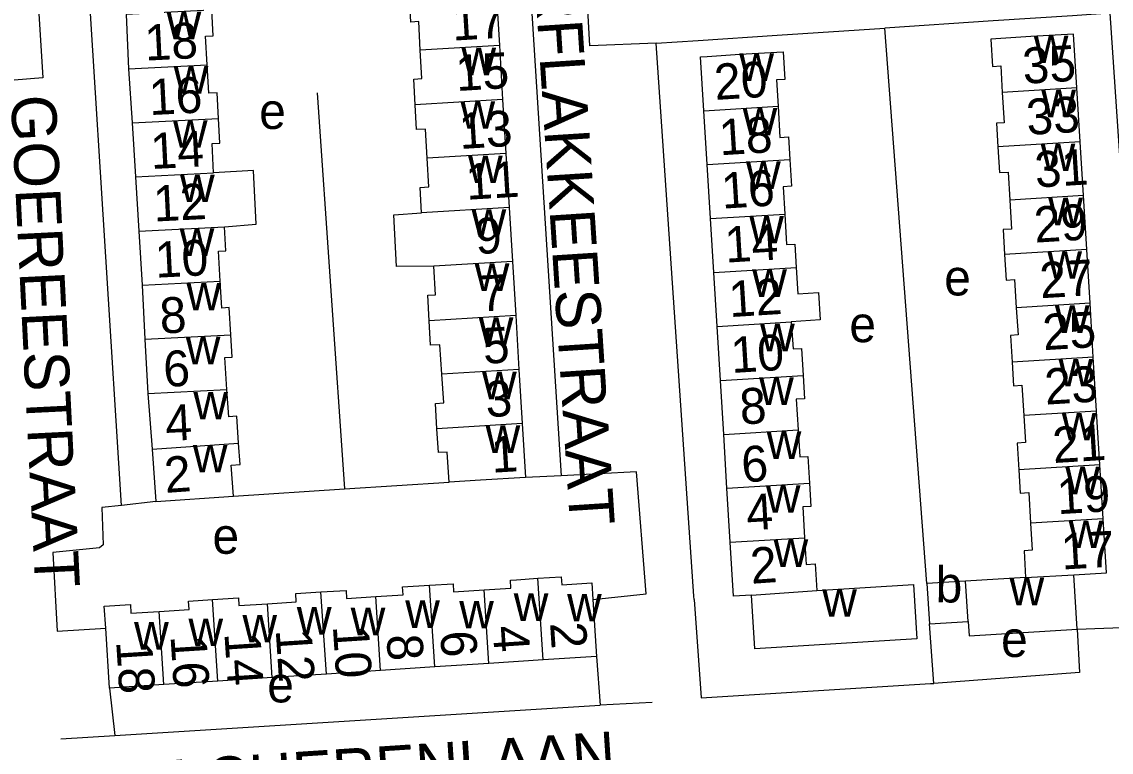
# Model space of a CAD drawing. Extents: x 159675 to 162108, y 386471 to 388472.
# Drawn here: x 160555.9 to 160677.4, y 387852.3 to 387933.8 of the extents above; entities that cross this region are included whole.
import ezdxf

# ---------------------------------------------------------------- set-up
doc = ezdxf.new("R2010")
doc.units = 0
for name, color, linetype in [('BLT_Basislijn', 7, 'Continuous'), ('BLT_Bebouwing', 7, 'Continuous'), ('BLT_Centroide', 7, 'Continuous'), ('BLT_Huisnummer', 7, 'Continuous'), ('BLT_Huisnummer_ tussenligend', 7, 'Continuous'), ('BLT_Onderverdeling_panden', 7, 'Continuous'), ('BLT_Straatnaam', 7, 'Continuous')]:
    doc.layers.add(name, color=color, linetype=linetype)

msp = doc.modelspace()

# ---------------------------------------------------------------- linework, layer by layer
at = {"layer": 'BLT_Basislijn'}
for p, q in [((160612.57, 387938.39), (160616.09, 387883.15)), ((160656.88, 387871.13), (160652.18, 387933.04)), ((160588.9, 387925.85), (160591.94, 387881.69)), ((160591.94, 387881.69), (160603.59, 387882.43)), ((160616.09, 387883.15), (160612.1, 387882.95)), ((160579.56, 387880.89), (160591.94, 387881.69)), ((160570.9, 387880.29), (160567.08, 387879.85)), ((160657.63, 387860.01), (160657.16, 387866.66)), ((160620.02, 387863.02), (160620.45, 387857.57)), ((160565.74, 387859.47), (160566.31, 387854.2)), ((160566.31, 387854.2), (160620.45, 387857.57)), ((160626.23, 387857.89), (160620.45, 387857.57)), ((160560.29, 387853.82), (160566.31, 387854.2))]:
    msp.add_line(p, q, dxfattribs=at)
for points in [[(160626.68, 387931.37), (160619.29, 387931.07), (160618.52, 387945.33), (160624.13, 387945.86)], [(160551.13, 387940.86), (160557.45, 387941.27), (160558.28, 387927.51), (160550.48, 387926.9)], [(160567.08, 387879.85), (160563.58, 387935.29), (160563.56, 387935.67)], [(160677.32, 387934.73), (160673.1, 387934.42), (160664.24, 387933.86), (160652.18, 387933.04)], [(160673.63, 387866.07), (160679.58, 387866.28), (160681.79, 387868.46), (160677.32, 387934.73)], [(160626.68, 387931.37), (160631.37, 387931.67), (160640.18, 387932.29), (160652.18, 387933.04)], [(160630.91, 387869.38), (160630.89, 387869.72), (160626.68, 387931.37)], [(160619.62, 387869.36), (160625.56, 387869.98), (160624.5, 387883.59), (160616.09, 387883.15)], [(160567.08, 387879.85), (160564.87, 387879.6), (160565.04, 387875.44), (160564.63, 387875.13), (160559.4, 387874.62), (160559.9, 387865.85), (160565.31, 387866.18)], [(160630.91, 387869.38), (160631.7, 387858.4), (160657.26, 387859.98), (160657.63, 387860.01)], [(160673.63, 387866.07), (160673.9, 387861.23), (160657.63, 387860.01)]]:
    msp.add_lwpolyline(points, dxfattribs=at)
at = {"layer": 'BLT_Bebouwing'}
for p, q in [((160609.2, 387931.13), (160609.56, 387925.11)), ((160567.86, 387928.53), (160568.24, 387922.5)), ((160673.95, 387920.39), (160673.58, 387926.4)), ((160609.56, 387925.11), (160609.93, 387919.08)), ((160632.36, 387917.84), (160631.99, 387923.85)), ((160568.24, 387922.5), (160568.62, 387916.47)), ((160674.32, 387914.39), (160673.95, 387920.39)), ((160609.93, 387919.08), (160610.29, 387913.06)), ((160632.73, 387911.83), (160632.36, 387917.84)), ((160568.62, 387916.47), (160569, 387910.43)), ((160674.69, 387908.38), (160674.32, 387914.39)), ((160610.29, 387913.06), (160610.65, 387907.04)), ((160633.1, 387905.81), (160632.73, 387911.83)), ((160569, 387910.43), (160569.38, 387904.4)), ((160675.06, 387902.38), (160674.69, 387908.38)), ((160610.65, 387907.04), (160611.02, 387901.02)), ((160633.47, 387899.8), (160633.1, 387905.81)), ((160569.38, 387904.4), (160569.68, 387898.37)), ((160675.42, 387896.37), (160675.06, 387902.38)), ((160611.02, 387901.02), (160611.38, 387894.99)), ((160633.84, 387893.78), (160633.47, 387899.8)), ((160569.68, 387898.37), (160569.99, 387892.33)), ((160675.79, 387890.36), (160675.42, 387896.37)), ((160611.38, 387894.99), (160611.74, 387888.97)), ((160634.21, 387887.77), (160633.84, 387893.78)), ((160569.99, 387892.33), (160570.48, 387886.11)), ((160676.16, 387884.36), (160675.79, 387890.36)), ((160611.74, 387888.97), (160612.1, 387882.95)), ((160634.58, 387881.76), (160634.21, 387887.77)), ((160570.48, 387886.11), (160570.9, 387880.29)), ((160676.53, 387878.35), (160676.16, 387884.36)), ((160634.95, 387875.74), (160634.58, 387881.76)), ((160635.32, 387869.72), (160634.95, 387875.74)), ((160667.88, 387871.81), (160661.19, 387871.4)), ((160673.63, 387866.07), (160673.26, 387872.12)), ((160661.19, 387871.4), (160656.88, 387871.13)), ((160656.88, 387871.13), (160657.16, 387866.66)), ((160619.62, 387869.36), (160620.02, 387863.02)), ((160637.31, 387869.85), (160635.32, 387869.72)), ((160657.16, 387866.66), (160661.47, 387866.92)), ((160565.74, 387859.47), (160565.31, 387866.18)), ((160620.02, 387863.02), (160614.08, 387862.63)), ((160601.99, 387861.84), (160595.95, 387861.45)), ((160608.04, 387862.24), (160601.99, 387861.84)), ((160614.08, 387862.63), (160608.04, 387862.24)), ((160583.87, 387860.66), (160577.82, 387860.26)), ((160589.91, 387861.05), (160583.87, 387860.66)), ((160595.95, 387861.45), (160589.91, 387861.05)), ((160571.78, 387859.87), (160565.74, 387859.47)), ((160577.82, 387860.26), (160571.78, 387859.87))]:
    msp.add_line(p, q, dxfattribs=at)
for points in [[(160600.38, 387930.6), (160600.21, 387933.79), (160599.32, 387933.74), (160599.17, 387936.63), (160600.12, 387936.68), (160608.84, 387937.15), (160609.2, 387931.13)], [(160576.62, 387928.97), (160576.45, 387932.15), (160577.29, 387932.19), (160577.13, 387935.08), (160576.2, 387935.03), (160567.6, 387934.57), (160567.86, 387928.53)], [(160673.58, 387926.4), (160673.21, 387932.4), (160668.47, 387932.11), (160663.99, 387931.83), (160664.17, 387928.8), (160665.1, 387928.86), (160665.28, 387925.89)], [(160599.82, 387924.52), (160599.66, 387927.38), (160600.56, 387927.43), (160600.38, 387930.6)], [(160631.99, 387923.85), (160631.62, 387929.87), (160632.37, 387929.91), (160636.01, 387930.14), (160640.84, 387930.43), (160641.03, 387927.35), (160640.1, 387927.29), (160640.28, 387924.36)], [(160577.87, 387922.98), (160577.72, 387925.85), (160576.79, 387925.8), (160576.62, 387928.97)], [(160665.28, 387925.89), (160665.49, 387922.52), (160664.63, 387922.47), (160664.79, 387919.83)], [(160601.15, 387918.55), (160600.97, 387921.8), (160599.96, 387921.75), (160599.82, 387924.52)], [(160640.28, 387924.36), (160640.49, 387920.88), (160641.45, 387920.93), (160641.6, 387918.41)], [(160577.34, 387916.91), (160577.17, 387920.19), (160578.02, 387920.24), (160577.87, 387922.98)], [(160664.79, 387919.83), (160664.97, 387916.97), (160665.92, 387917.02), (160666.11, 387913.88)], [(160600.52, 387912.47), (160600.37, 387915.3), (160601.32, 387915.35), (160601.15, 387918.55)], [(160641.6, 387918.41), (160641.79, 387915.44), (160640.84, 387915.38), (160641.02, 387912.33)], [(160578.55, 387910.92), (160582.1, 387911.19), (160581.77, 387917.18), (160577.34, 387916.91)], [(160666.11, 387913.88), (160666.31, 387910.66), (160665.37, 387910.6), (160665.54, 387907.82)], [(160601.89, 387906.51), (160597.73, 387906.47), (160597.42, 387912.24), (160600.52, 387912.47)], [(160641.02, 387912.33), (160641.23, 387908.93), (160642.14, 387908.98), (160642.3, 387906.38)], [(160578.08, 387904.84), (160577.9, 387908.18), (160578.69, 387908.22), (160578.55, 387910.92)], [(160665.54, 387907.82), (160665.71, 387904.98), (160666.62, 387905.04), (160666.84, 387901.87)], [(160601.36, 387900.43), (160601.21, 387903.29), (160602.06, 387903.33), (160601.89, 387906.51)], [(160642.3, 387906.38), (160642.48, 387903.44), (160644.78, 387903.58), (160644.96, 387900.54), (160641.73, 387900.3)], [(160579.25, 387898.85), (160579.09, 387901.9), (160578.24, 387901.85), (160578.08, 387904.84)], [(160666.84, 387901.87), (160667.05, 387898.85), (160666.18, 387898.8), (160666.36, 387895.81)], [(160602.79, 387894.47), (160602.57, 387897.77), (160601.51, 387897.71), (160601.36, 387900.43)], [(160641.73, 387900.3), (160641.96, 387897.29), (160642.89, 387897.35), (160643.07, 387894.35)], [(160578.83, 387892.78), (160578.59, 387896.33), (160579.39, 387896.38), (160579.25, 387898.85)], [(160666.36, 387895.81), (160666.52, 387893.19), (160667.45, 387893.25), (160667.66, 387889.87)], [(160602.24, 387888.4), (160602.07, 387891.22), (160603, 387891.28), (160602.79, 387894.47)], [(160643.07, 387894.35), (160643.23, 387891.74), (160642.29, 387891.68), (160642.5, 387888.28)], [(160580.13, 387886.8), (160579.92, 387889.79), (160579.03, 387889.73), (160578.83, 387892.78)], [(160667.66, 387889.87), (160667.85, 387886.85), (160666.92, 387886.8), (160667.11, 387883.8)], [(160603.59, 387882.43), (160603.39, 387885.8), (160602.4, 387885.74), (160602.24, 387888.4)], [(160642.5, 387888.28), (160642.69, 387885.26), (160643.6, 387885.32), (160643.78, 387882.32)], [(160579.56, 387880.89), (160579.31, 387884.33), (160580.3, 387884.4), (160580.13, 387886.8)], [(160667.11, 387883.8), (160667.27, 387881.22), (160668.22, 387881.28), (160668.43, 387877.86)], [(160612.1, 387882.95), (160607.11, 387882.65), (160603.59, 387882.43)], [(160643.78, 387882.32), (160643.94, 387879.73), (160643.02, 387879.68), (160643.23, 387876.25)], [(160570.9, 387880.29), (160579.56, 387880.89)], [(160668.43, 387877.86), (160668.62, 387874.85), (160667.7, 387874.79), (160667.88, 387871.81)], [(160673.26, 387872.12), (160676.9, 387872.35), (160676.53, 387878.35)], [(160643.23, 387876.25), (160643.41, 387873.26), (160644.42, 387873.32), (160644.6, 387870.36)], [(160607.5, 387870.43), (160610.49, 387870.62), (160610.43, 387871.53), (160611.1, 387871.57), (160613.49, 387871.73)], [(160613.49, 387871.73), (160616.09, 387871.89), (160616.15, 387871), (160619.5, 387871.22), (160619.62, 387869.36)], [(160589.31, 387870.2), (160592.1, 387870.38), (160592.16, 387869.49), (160595.41, 387869.7)], [(160595.41, 387869.7), (160598.46, 387869.89), (160598.4, 387870.77), (160601.4, 387870.96)], [(160601.4, 387870.96), (160604.03, 387871.12), (160604.09, 387870.21), (160607.5, 387870.43)], [(160644.6, 387870.36), (160655.37, 387871.02), (160655.74, 387864.99), (160637.68, 387863.87), (160637.31, 387869.85)], [(160571.25, 387868.04), (160574.6, 387868.26), (160574.54, 387869.18), (160577.23, 387869.35)], [(160577.23, 387869.35), (160580.11, 387869.54), (160580.16, 387868.68), (160583.33, 387868.88)], [(160583.33, 387868.88), (160586.55, 387869.09), (160586.49, 387870.02), (160589.31, 387870.2)], [(160565.31, 387866.18), (160565.15, 387868.62), (160568.06, 387868.8), (160568.12, 387867.84), (160571.25, 387868.04)], [(160661.47, 387866.92), (160661.57, 387865.33), (160673.63, 387866.07)]]:
    msp.add_lwpolyline(points, dxfattribs=at)
at = {"layer": 'BLT_Onderverdeling_panden'}
for p, q in [((160609.2, 387931.13), (160600.38, 387930.6)), ((160567.86, 387928.53), (160576.62, 387928.97)), ((160673.58, 387926.4), (160665.28, 387925.89)), ((160609.56, 387925.11), (160599.82, 387924.52)), ((160631.99, 387923.85), (160640.28, 387924.36)), ((160568.24, 387922.5), (160577.87, 387922.98)), ((160673.95, 387920.39), (160664.79, 387919.83)), ((160609.93, 387919.08), (160601.15, 387918.55)), ((160632.36, 387917.84), (160641.6, 387918.41)), ((160568.62, 387916.47), (160577.34, 387916.91)), ((160674.32, 387914.39), (160666.11, 387913.88)), ((160610.29, 387913.06), (160600.52, 387912.47)), ((160632.73, 387911.83), (160641.02, 387912.33)), ((160569, 387910.43), (160578.55, 387910.92)), ((160674.69, 387908.38), (160665.54, 387907.82)), ((160610.65, 387907.04), (160601.89, 387906.51)), ((160633.1, 387905.81), (160642.3, 387906.38)), ((160569.38, 387904.4), (160578.08, 387904.84)), ((160675.06, 387902.38), (160666.84, 387901.87)), ((160611.02, 387901.02), (160601.36, 387900.43)), ((160633.47, 387899.8), (160641.73, 387900.3)), ((160569.68, 387898.37), (160579.25, 387898.85)), ((160675.42, 387896.37), (160666.36, 387895.81)), ((160611.38, 387894.99), (160602.79, 387894.47)), ((160633.84, 387893.78), (160643.07, 387894.35)), ((160569.99, 387892.33), (160578.83, 387892.78)), ((160675.79, 387890.36), (160667.66, 387889.87)), ((160611.74, 387888.97), (160602.24, 387888.4)), ((160634.21, 387887.77), (160642.5, 387888.28)), ((160570.48, 387886.11), (160580.13, 387886.8)), ((160676.16, 387884.36), (160667.11, 387883.8)), ((160634.58, 387881.76), (160643.78, 387882.32)), ((160676.53, 387878.35), (160668.43, 387877.86)), ((160634.95, 387875.74), (160643.23, 387876.25)), ((160614.08, 387862.63), (160613.49, 387871.73)), ((160667.88, 387871.81), (160673.26, 387872.12)), ((160601.99, 387861.84), (160601.4, 387870.96)), ((160608.04, 387862.24), (160607.5, 387870.43)), ((160637.31, 387869.85), (160644.6, 387870.36)), ((160661.47, 387866.92), (160661.19, 387871.4)), ((160577.82, 387860.26), (160577.23, 387869.35)), ((160589.91, 387861.05), (160589.31, 387870.2)), ((160595.95, 387861.45), (160595.41, 387869.7)), ((160571.78, 387859.87), (160571.25, 387868.04)), ((160583.87, 387860.66), (160583.33, 387868.88))]:
    msp.add_line(p, q, dxfattribs=at)

# ---------------------------------------------------------------- texts
at = {"layer": 'BLT_Centroide'}
for s, p in [('w', (160572.09, 387931.81)), ('w', (160668.78, 387929.16)), ('w', (160604.97, 387927.81)), ('w', (160635.95, 387927.16)), ('w', (160572.88, 387925.75)), ('w', (160669.62, 387923.12)), ('e', (160582.42, 387921.82)), ('w', (160604.86, 387921.84)), ('w', (160636.32, 387921.09)), ('w', (160572.8, 387919.72)), ('w', (160669.55, 387917.12)), ('w', (160605.71, 387915.78)), ('w', (160636.7, 387915.12)), ('w', (160573.59, 387913.66)), ('w', (160670.4, 387911.09)), ('w', (160606.1, 387909.78)), ('w', (160637.06, 387909.06)), ('w', (160573.55, 387907.66)), ('w', (160670.3, 387905.12)), ('w', (160606.45, 387903.75)), ('w', (160637.39, 387903.09)), ('e', (160658.8, 387903.26)), ('w', (160574.31, 387901.59)), ('w', (160671.14, 387899.09)), ('w', (160606.9, 387897.75)), ('e', (160648.22, 387898.05)), ('w', (160638.27, 387897.03)), ('w', (160574.23, 387895.59)), ('w', (160671.54, 387893.12)), ('w', (160607.27, 387891.69)), ('w', (160638.16, 387891.06)), ('w', (160575.08, 387889.44)), ('w', (160671.91, 387887.09)), ('w', (160607.66, 387885.69)), ('w', (160639, 387885.03)), ('w', (160575.02, 387883.53)), ('w', (160672.3, 387881.09)), ('w', (160638.91, 387879.03)), ('e', (160577.21, 387874.46)), ('w', (160672.67, 387875.09)), ('w', (160639.77, 387873)), ('b', (160657.84, 387869.03)), ('w', (160666.08, 387868.72)), ('w', (160645.2, 387867.44)), ('w', (160598.7, 387866.2)), ('w', (160604.72, 387866.14)), ('w', (160610.8, 387866.98)), ('w', (160616.75, 387866.92)), ('w', (160586.62, 387865.44)), ('w', (160592.62, 387865.38)), ('w', (160568.47, 387863.77)), ('w', (160574.53, 387864.16)), ('w', (160580.55, 387864.58)), ('e', (160665.14, 387862.96)), ('e', (160583.32, 387857.89))]:
    msp.add_text(s, height=4, dxfattribs=at).set_placement(p)
at = {"layer": 'BLT_Huisnummer'}
for s, rotation, p in [('17', 3.4494, (160604.01, 387931.66)), ('18', 2.8891, (160569.73, 387929.43)), ('35', 3.5089, (160667.65, 387926.84)), ('20', 3.5115, (160633.27, 387925.05)), ('13', 3.4496, (160604.81, 387919.58)), ('14', 2.8901, (160570.39, 387917.35)), ('29', 3.512, (160668.93, 387909.14)), ('9', 3.45, (160606.61, 387907.85)), ('14', 3.5115, (160634.44, 387906.91)), ('10', 2.887, (160570.89, 387905.23)), ('25', 3.5106, (160669.89, 387897.15)), ('5', 3.4491, (160607.46, 387895.62)), ('10', 3.5157, (160635.11, 387894.61)), ('6', 2.8889, (160571.82, 387893.05)), ('21', 3.5089, (160670.99, 387884.57)), ('1', 3.4519, (160608.4, 387883.49)), ('6', 3.5143, (160636.3, 387882.41)), ('2', 4.0215, (160571.97, 387881.24)), ('17', 3.2896, (160671.94, 387872.7)), ('2', 3.9895, (160637.31, 387871.11)), ('2', 273.7384, (160614.85, 387866.73)), ('10', 273.735, (160590.63, 387866.4)), ('6', 273.738, (160602.6, 387865.78)), ('18', 273.6598, (160566.47, 387864.68)), ('14', 273.7384, (160578.54, 387865.59))]:
    msp.add_text(s, height=4, rotation=rotation, dxfattribs=at).set_placement(p)
at = {"layer": 'BLT_Huisnummer_ tussenligend'}
for s, rotation, p in [('15', 3.4496, (160604.44, 387926.04)), ('16', 2.8901, (160570.22, 387923.36)), ('33', 3.512, (160668.07, 387921.14)), ('18', 3.5135, (160633.8, 387918.88)), ('31', 3.5081, (160669.01, 387915.28)), ('11', 3.45, (160605.57, 387913.92)), ('16', 3.5115, (160634.06, 387912.93)), ('12', 2.887, (160570.7, 387911.49)), ('27', 3.5106, (160669.56, 387902.94)), ('7', 3.4469, (160607.1, 387901.46)), ('12', 3.5157, (160634.89, 387900.84)), ('8', 2.8889, (160571.42, 387899)), ('23', 3.5089, (160670.1, 387891.08)), ('3', 3.4491, (160607.75, 387889.67)), ('8', 3.5143, (160636.11, 387888.86)), ('4', 2.8923, (160572.04, 387887.02)), ('19', 3.2896, (160671.47, 387878.87)), ('4', 3.5138, (160636.84, 387877.05)), ('12', 273.7384, (160584.26, 387865.97)), ('4', 273.7415, (160608.45, 387866.35)), ('16', 273.6598, (160572.53, 387865.29)), ('8', 273.7397, (160596.61, 387865.38))]:
    msp.add_text(s, height=4, rotation=rotation, dxfattribs=at).set_placement(p)
at = {"layer": 'BLT_Straatnaam'}
for s, rotation, p in [('OVERFLAKKEESTRAAT', 273.7155, (160612.2, 387952.76)), ('GOEREESTRAAT', 272.8427, (160554.72, 387925.5)), ('WALCHERENLAAN', 3.7318, (160562.21, 387845.77))]:
    msp.add_text(s, height=5, rotation=rotation, dxfattribs=at).set_placement(p)

doc.saveas('drawing.dxf')
